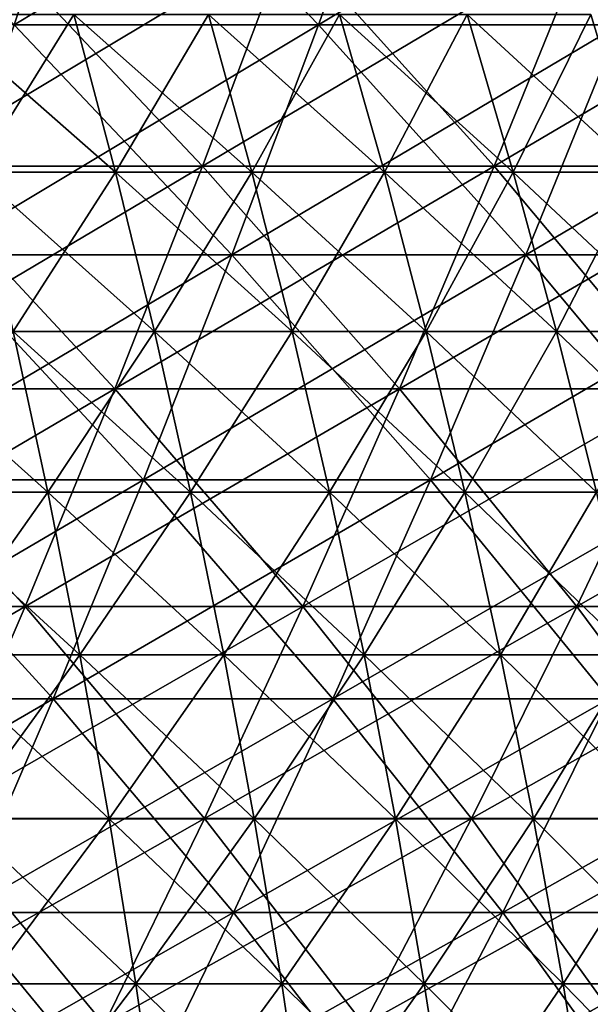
# Model space of a CAD drawing. Header units: millimetres. Extents: x -250 to 250, y -45 to 4150.
# Tile 617 of 656: x 58 to 68, y 3955 to 3972. Entities that reach past the tile are written whole.
import ezdxf

# ---------------------------------------------------------------- set-up
doc = ezdxf.new("R2010")
doc.units = ezdxf.units.MM
doc.header["$LTSCALE"] = 81.481481
for name, color, linetype in [('19', 7, 'CONTINUOUS'), ('20', 7, 'CONTINUOUS'), ('21', 7, 'CONTINUOUS'), ('22', 7, 'CONTINUOUS'), ('23', 7, 'CONTINUOUS'), ('24', 7, 'CONTINUOUS')]:
    doc.layers.add(name, color=color, linetype=linetype)

msp = doc.modelspace()

# ---------------------------------------------------------------- linework, layer by layer
at = {"layer": '19', "color": 7, "linetype": 'CONTINUOUS'}
for points in [[(58.172, 3971.493, -165.079), (53.06, 3971.493, -166.792), (59.468, 3975.402, -168.758), (58.172, 3971.493, -165.079)], [(59.468, 3975.402, -168.758), (53.06, 3971.493, -166.792), (54.243, 3975.402, -170.509), (59.468, 3975.402, -168.758)], [(63.228, 3971.493, -163.209), (58.172, 3971.493, -165.079), (64.637, 3975.402, -166.846), (63.228, 3971.493, -163.209)], [(64.637, 3975.402, -166.846), (58.172, 3971.493, -165.079), (59.468, 3975.402, -168.758), (64.637, 3975.402, -166.846)], [(68.224, 3971.493, -161.185), (63.228, 3971.493, -163.209), (69.744, 3975.402, -164.777), (68.224, 3971.493, -161.185)], [(69.744, 3975.402, -164.777), (63.228, 3971.493, -163.209), (64.637, 3975.402, -166.846), (69.744, 3975.402, -164.777)], [(61.788, 3967.67, -159.493), (56.847, 3967.67, -161.32), (63.228, 3971.493, -163.209), (61.788, 3967.67, -159.493)], [(63.228, 3971.493, -163.209), (56.847, 3967.67, -161.32), (58.172, 3971.493, -165.079), (63.228, 3971.493, -163.209)], [(66.67, 3967.67, -157.515), (61.788, 3967.67, -159.493), (68.224, 3971.493, -161.185), (66.67, 3967.67, -157.515)], [(68.224, 3971.493, -161.185), (61.788, 3967.67, -159.493), (63.228, 3971.493, -163.209), (68.224, 3971.493, -161.185)], [(71.489, 3967.67, -155.387), (66.67, 3967.67, -157.515), (73.155, 3971.493, -159.008), (71.489, 3967.67, -155.387)], [(73.155, 3971.493, -159.008), (66.67, 3967.67, -157.515), (68.224, 3971.493, -161.185), (73.155, 3971.493, -159.008)], [(60.318, 3963.936, -155.699), (55.495, 3963.936, -157.482), (61.788, 3967.67, -159.493), (60.318, 3963.936, -155.699)], [(61.788, 3967.67, -159.493), (55.495, 3963.936, -157.482), (56.847, 3967.67, -161.32), (61.788, 3967.67, -159.493)], [(65.084, 3963.936, -153.767), (60.318, 3963.936, -155.699), (66.67, 3967.67, -157.515), (65.084, 3963.936, -153.767)], [(66.67, 3967.67, -157.515), (60.318, 3963.936, -155.699), (61.788, 3967.67, -159.493), (66.67, 3967.67, -157.515)], [(69.788, 3963.936, -151.69), (65.084, 3963.936, -153.767), (71.489, 3967.67, -155.387), (69.788, 3963.936, -151.69)], [(71.489, 3967.67, -155.387), (65.084, 3963.936, -153.767), (66.67, 3967.67, -157.515), (71.489, 3967.67, -155.387)], [(58.819, 3960.293, -151.828), (54.115, 3960.293, -153.567), (60.318, 3963.936, -155.699), (58.819, 3960.293, -151.828)], [(60.318, 3963.936, -155.699), (54.115, 3960.293, -153.567), (55.495, 3963.936, -157.482), (60.318, 3963.936, -155.699)], [(63.466, 3960.293, -149.945), (58.819, 3960.293, -151.828), (65.084, 3963.936, -153.767), (63.466, 3960.293, -149.945)], [(65.084, 3963.936, -153.767), (58.819, 3960.293, -151.828), (60.318, 3963.936, -155.699), (65.084, 3963.936, -153.767)], [(68.054, 3960.293, -147.919), (63.466, 3960.293, -149.945), (69.788, 3963.936, -151.69), (68.054, 3960.293, -147.919)], [(69.788, 3963.936, -151.69), (63.466, 3960.293, -149.945), (65.084, 3963.936, -153.767), (69.788, 3963.936, -151.69)], [(57.29, 3956.743, -147.884), (52.709, 3956.743, -149.578), (58.819, 3960.293, -151.828), (57.29, 3956.743, -147.884)], [(58.819, 3960.293, -151.828), (52.709, 3956.743, -149.578), (54.115, 3960.293, -153.567), (58.819, 3960.293, -151.828)], [(61.817, 3956.743, -146.049), (57.29, 3956.743, -147.884), (63.466, 3960.293, -149.945), (61.817, 3956.743, -146.049)], [(63.466, 3960.293, -149.945), (57.29, 3956.743, -147.884), (58.819, 3960.293, -151.828), (63.466, 3960.293, -149.945)], [(66.286, 3956.743, -144.076), (61.817, 3956.743, -146.049), (68.054, 3960.293, -147.919), (66.286, 3956.743, -144.076)], [(68.054, 3960.293, -147.919), (61.817, 3956.743, -146.049), (63.466, 3960.293, -149.945), (68.054, 3960.293, -147.919)], [(70.691, 3956.743, -141.967), (66.286, 3956.743, -144.076), (72.577, 3960.293, -145.753), (70.691, 3956.743, -141.967)], [(72.577, 3960.293, -145.753), (66.286, 3956.743, -144.076), (68.054, 3960.293, -147.919), (72.577, 3960.293, -145.753)], [(60.138, 3953.287, -142.082), (55.734, 3953.287, -143.867), (61.817, 3956.743, -146.049), (60.138, 3953.287, -142.082)], [(61.817, 3956.743, -146.049), (55.734, 3953.287, -143.867), (57.29, 3956.743, -147.884), (61.817, 3956.743, -146.049)], [(64.485, 3953.287, -140.163), (60.138, 3953.287, -142.082), (66.286, 3956.743, -144.076), (64.485, 3953.287, -140.163)], [(66.286, 3956.743, -144.076), (60.138, 3953.287, -142.082), (61.817, 3956.743, -146.049), (66.286, 3956.743, -144.076)], [(68.771, 3953.287, -138.111), (64.485, 3953.287, -140.163), (70.691, 3956.743, -141.967), (68.771, 3953.287, -138.111)], [(70.691, 3956.743, -141.967), (64.485, 3953.287, -140.163), (66.286, 3956.743, -144.076), (70.691, 3956.743, -141.967)]]:
    msp.add_3dface(points, dxfattribs=at)
at = {"layer": '20', "color": 7, "linetype": 'CONTINUOUS'}
for points in [[(54.243, 3975.402, 170.509), (58.172, 3971.493, 165.079), (59.468, 3975.402, 168.758), (54.243, 3975.402, 170.509)], [(58.172, 3971.493, 165.079), (63.228, 3971.493, 163.209), (59.468, 3975.402, 168.758), (58.172, 3971.493, 165.079)], [(59.468, 3975.402, 168.758), (63.228, 3971.493, 163.209), (64.637, 3975.402, 166.846), (59.468, 3975.402, 168.758)], [(63.228, 3971.493, 163.209), (68.224, 3971.493, 161.185), (64.637, 3975.402, 166.846), (63.228, 3971.493, 163.209)], [(64.637, 3975.402, 166.846), (68.224, 3971.493, 161.185), (69.744, 3975.402, 164.777), (64.637, 3975.402, 166.846)], [(56.847, 3967.67, 161.32), (61.788, 3967.67, 159.493), (58.172, 3971.493, 165.079), (56.847, 3967.67, 161.32)], [(58.172, 3971.493, 165.079), (61.788, 3967.67, 159.493), (63.228, 3971.493, 163.209), (58.172, 3971.493, 165.079)], [(61.788, 3967.67, 159.493), (66.67, 3967.67, 157.515), (63.228, 3971.493, 163.209), (61.788, 3967.67, 159.493)], [(63.228, 3971.493, 163.209), (66.67, 3967.67, 157.515), (68.224, 3971.493, 161.185), (63.228, 3971.493, 163.209)], [(66.67, 3967.67, 157.515), (71.489, 3967.67, 155.387), (68.224, 3971.493, 161.185), (66.67, 3967.67, 157.515)], [(55.495, 3963.936, 157.482), (60.318, 3963.936, 155.699), (56.847, 3967.67, 161.32), (55.495, 3963.936, 157.482)], [(56.847, 3967.67, 161.32), (60.318, 3963.936, 155.699), (61.788, 3967.67, 159.493), (56.847, 3967.67, 161.32)], [(60.318, 3963.936, 155.699), (65.084, 3963.936, 153.767), (61.788, 3967.67, 159.493), (60.318, 3963.936, 155.699)], [(61.788, 3967.67, 159.493), (65.084, 3963.936, 153.767), (66.67, 3967.67, 157.515), (61.788, 3967.67, 159.493)], [(65.084, 3963.936, 153.767), (69.788, 3963.936, 151.69), (66.67, 3967.67, 157.515), (65.084, 3963.936, 153.767)], [(66.67, 3967.67, 157.515), (69.788, 3963.936, 151.69), (71.489, 3967.67, 155.387), (66.67, 3967.67, 157.515)], [(54.115, 3960.293, 153.567), (58.819, 3960.293, 151.828), (55.495, 3963.936, 157.482), (54.115, 3960.293, 153.567)], [(55.495, 3963.936, 157.482), (58.819, 3960.293, 151.828), (60.318, 3963.936, 155.699), (55.495, 3963.936, 157.482)], [(58.819, 3960.293, 151.828), (63.466, 3960.293, 149.945), (60.318, 3963.936, 155.699), (58.819, 3960.293, 151.828)], [(60.318, 3963.936, 155.699), (63.466, 3960.293, 149.945), (65.084, 3963.936, 153.767), (60.318, 3963.936, 155.699)], [(63.466, 3960.293, 149.945), (68.054, 3960.293, 147.919), (65.084, 3963.936, 153.767), (63.466, 3960.293, 149.945)], [(65.084, 3963.936, 153.767), (68.054, 3960.293, 147.919), (69.788, 3963.936, 151.69), (65.084, 3963.936, 153.767)], [(54.115, 3960.293, 153.567), (57.29, 3956.743, 147.884), (58.819, 3960.293, 151.828), (54.115, 3960.293, 153.567)], [(57.29, 3956.743, 147.884), (61.817, 3956.743, 146.049), (58.819, 3960.293, 151.828), (57.29, 3956.743, 147.884)], [(58.819, 3960.293, 151.828), (61.817, 3956.743, 146.049), (63.466, 3960.293, 149.945), (58.819, 3960.293, 151.828)], [(61.817, 3956.743, 146.049), (66.286, 3956.743, 144.076), (63.466, 3960.293, 149.945), (61.817, 3956.743, 146.049)], [(63.466, 3960.293, 149.945), (66.286, 3956.743, 144.076), (68.054, 3960.293, 147.919), (63.466, 3960.293, 149.945)], [(66.286, 3956.743, 144.076), (70.691, 3956.743, 141.967), (68.054, 3960.293, 147.919), (66.286, 3956.743, 144.076)], [(55.734, 3953.287, 143.867), (60.138, 3953.287, 142.082), (57.29, 3956.743, 147.884), (55.734, 3953.287, 143.867)], [(57.29, 3956.743, 147.884), (60.138, 3953.287, 142.082), (61.817, 3956.743, 146.049), (57.29, 3956.743, 147.884)], [(60.138, 3953.287, 142.082), (64.485, 3953.287, 140.163), (61.817, 3956.743, 146.049), (60.138, 3953.287, 142.082)], [(61.817, 3956.743, 146.049), (64.485, 3953.287, 140.163), (66.286, 3956.743, 144.076), (61.817, 3956.743, 146.049)], [(64.485, 3953.287, 140.163), (68.771, 3953.287, 138.111), (66.286, 3956.743, 144.076), (64.485, 3953.287, 140.163)], [(66.286, 3956.743, 144.076), (68.771, 3953.287, 138.111), (70.691, 3956.743, 141.967), (66.286, 3956.743, 144.076)]]:
    msp.add_3dface(points, dxfattribs=at)
at = {"layer": '21', "color": 7, "linetype": 'CONTINUOUS'}
for points in [[(61.301, 3969.147, 158.236), (56.399, 3969.147, 160.048), (62.729, 3972.939, 161.922), (61.301, 3969.147, 158.236)], [(62.729, 3972.939, 161.922), (56.399, 3969.147, 160.048), (57.713, 3972.939, 163.777), (62.729, 3972.939, 161.922)], [(66.145, 3969.147, 156.273), (61.301, 3969.147, 158.236), (67.685, 3972.939, 159.913), (66.145, 3969.147, 156.273)], [(67.685, 3972.939, 159.913), (61.301, 3969.147, 158.236), (62.729, 3972.939, 161.922), (67.685, 3972.939, 159.913)], [(70.926, 3969.147, 154.162), (66.145, 3969.147, 156.273), (72.578, 3972.939, 157.753), (70.926, 3969.147, 154.162)], [(72.578, 3972.939, 157.753), (66.145, 3969.147, 156.273), (67.685, 3972.939, 159.913), (72.578, 3972.939, 157.753)], [(59.843, 3965.444, 154.473), (55.058, 3965.444, 156.242), (61.301, 3969.147, 158.236), (59.843, 3965.444, 154.473)], [(61.301, 3969.147, 158.236), (55.058, 3965.444, 156.242), (56.399, 3969.147, 160.048), (61.301, 3969.147, 158.236)], [(64.572, 3965.444, 152.556), (59.843, 3965.444, 154.473), (66.145, 3969.147, 156.273), (64.572, 3965.444, 152.556)], [(66.145, 3969.147, 156.273), (59.843, 3965.444, 154.473), (61.301, 3969.147, 158.236), (66.145, 3969.147, 156.273)], [(69.239, 3965.444, 150.496), (64.572, 3965.444, 152.556), (70.926, 3969.147, 154.162), (69.239, 3965.444, 150.496)], [(70.926, 3969.147, 154.162), (64.572, 3965.444, 152.556), (66.145, 3969.147, 156.273), (70.926, 3969.147, 154.162)], [(58.356, 3961.83, 150.634), (53.689, 3961.83, 152.36), (59.843, 3965.444, 154.473), (58.356, 3961.83, 150.634)], [(59.843, 3965.444, 154.473), (53.689, 3961.83, 152.36), (55.058, 3965.444, 156.242), (59.843, 3965.444, 154.473)], [(62.967, 3961.83, 148.766), (58.356, 3961.83, 150.634), (64.572, 3965.444, 152.556), (62.967, 3961.83, 148.766)], [(64.572, 3965.444, 152.556), (58.356, 3961.83, 150.634), (59.843, 3965.444, 154.473), (64.572, 3965.444, 152.556)], [(67.518, 3961.83, 146.756), (62.967, 3961.83, 148.766), (69.239, 3965.444, 150.496), (67.518, 3961.83, 146.756)], [(69.239, 3965.444, 150.496), (62.967, 3961.83, 148.766), (64.572, 3965.444, 152.556), (69.239, 3965.444, 150.496)], [(72.006, 3961.83, 144.607), (67.518, 3961.83, 146.756), (73.841, 3965.444, 148.292), (72.006, 3961.83, 144.607)], [(73.841, 3965.444, 148.292), (67.518, 3961.83, 146.756), (69.239, 3965.444, 150.496), (73.841, 3965.444, 148.292)], [(56.84, 3958.308, 146.722), (52.295, 3958.308, 148.403), (58.356, 3961.83, 150.634), (56.84, 3958.308, 146.722)], [(58.356, 3961.83, 150.634), (52.295, 3958.308, 148.403), (53.689, 3961.83, 152.36), (58.356, 3961.83, 150.634)], [(61.332, 3958.308, 144.902), (56.84, 3958.308, 146.722), (62.967, 3961.83, 148.766), (61.332, 3958.308, 144.902)], [(62.967, 3961.83, 148.766), (56.84, 3958.308, 146.722), (58.356, 3961.83, 150.634), (62.967, 3961.83, 148.766)], [(65.765, 3958.308, 142.945), (61.332, 3958.308, 144.902), (67.518, 3961.83, 146.756), (65.765, 3958.308, 142.945)], [(67.518, 3961.83, 146.756), (61.332, 3958.308, 144.902), (62.967, 3961.83, 148.766), (67.518, 3961.83, 146.756)], [(70.136, 3958.308, 140.852), (65.765, 3958.308, 142.945), (72.006, 3961.83, 144.607), (70.136, 3958.308, 140.852)], [(72.006, 3961.83, 144.607), (65.765, 3958.308, 142.945), (67.518, 3961.83, 146.756), (72.006, 3961.83, 144.607)], [(59.667, 3954.88, 140.968), (55.297, 3954.88, 142.739), (61.332, 3958.308, 144.902), (59.667, 3954.88, 140.968)], [(61.332, 3958.308, 144.902), (55.297, 3954.88, 142.739), (56.84, 3958.308, 146.722), (61.332, 3958.308, 144.902)], [(63.979, 3954.88, 139.064), (59.667, 3954.88, 140.968), (65.765, 3958.308, 142.945), (63.979, 3954.88, 139.064)], [(65.765, 3958.308, 142.945), (59.667, 3954.88, 140.968), (61.332, 3958.308, 144.902), (65.765, 3958.308, 142.945)], [(68.232, 3954.88, 137.027), (63.979, 3954.88, 139.064), (70.136, 3958.308, 140.852), (68.232, 3954.88, 137.027)], [(70.136, 3958.308, 140.852), (63.979, 3954.88, 139.064), (65.765, 3958.308, 142.945), (70.136, 3958.308, 140.852)]]:
    msp.add_3dface(points, dxfattribs=at)
at = {"layer": '22', "color": 7, "linetype": 'CONTINUOUS'}
for points in [[(56.399, 3969.147, -160.048), (61.301, 3969.147, -158.236), (57.713, 3972.939, -163.777), (56.399, 3969.147, -160.048)], [(57.713, 3972.939, -163.777), (61.301, 3969.147, -158.236), (62.729, 3972.939, -161.922), (57.713, 3972.939, -163.777)], [(61.301, 3969.147, -158.236), (66.145, 3969.147, -156.273), (62.729, 3972.939, -161.922), (61.301, 3969.147, -158.236)], [(62.729, 3972.939, -161.922), (66.145, 3969.147, -156.273), (67.685, 3972.939, -159.913), (62.729, 3972.939, -161.922)], [(66.145, 3969.147, -156.273), (70.926, 3969.147, -154.162), (67.685, 3972.939, -159.913), (66.145, 3969.147, -156.273)], [(67.685, 3972.939, -159.913), (70.926, 3969.147, -154.162), (72.578, 3972.939, -157.753), (67.685, 3972.939, -159.913)], [(55.058, 3965.444, -156.242), (59.843, 3965.444, -154.473), (56.399, 3969.147, -160.048), (55.058, 3965.444, -156.242)], [(56.399, 3969.147, -160.048), (59.843, 3965.444, -154.473), (61.301, 3969.147, -158.236), (56.399, 3969.147, -160.048)], [(59.843, 3965.444, -154.473), (64.572, 3965.444, -152.556), (61.301, 3969.147, -158.236), (59.843, 3965.444, -154.473)], [(61.301, 3969.147, -158.236), (64.572, 3965.444, -152.556), (66.145, 3969.147, -156.273), (61.301, 3969.147, -158.236)], [(64.572, 3965.444, -152.556), (69.239, 3965.444, -150.496), (66.145, 3969.147, -156.273), (64.572, 3965.444, -152.556)], [(66.145, 3969.147, -156.273), (69.239, 3965.444, -150.496), (70.926, 3969.147, -154.162), (66.145, 3969.147, -156.273)], [(53.689, 3961.83, -152.36), (58.356, 3961.83, -150.634), (55.058, 3965.444, -156.242), (53.689, 3961.83, -152.36)], [(55.058, 3965.444, -156.242), (58.356, 3961.83, -150.634), (59.843, 3965.444, -154.473), (55.058, 3965.444, -156.242)], [(58.356, 3961.83, -150.634), (62.967, 3961.83, -148.766), (59.843, 3965.444, -154.473), (58.356, 3961.83, -150.634)], [(59.843, 3965.444, -154.473), (62.967, 3961.83, -148.766), (64.572, 3965.444, -152.556), (59.843, 3965.444, -154.473)], [(62.967, 3961.83, -148.766), (67.518, 3961.83, -146.756), (64.572, 3965.444, -152.556), (62.967, 3961.83, -148.766)], [(64.572, 3965.444, -152.556), (67.518, 3961.83, -146.756), (69.239, 3965.444, -150.496), (64.572, 3965.444, -152.556)], [(67.518, 3961.83, -146.756), (72.006, 3961.83, -144.607), (69.239, 3965.444, -150.496), (67.518, 3961.83, -146.756)], [(53.689, 3961.83, -152.36), (56.84, 3958.308, -146.722), (58.356, 3961.83, -150.634), (53.689, 3961.83, -152.36)], [(56.84, 3958.308, -146.722), (61.332, 3958.308, -144.902), (58.356, 3961.83, -150.634), (56.84, 3958.308, -146.722)], [(58.356, 3961.83, -150.634), (61.332, 3958.308, -144.902), (62.967, 3961.83, -148.766), (58.356, 3961.83, -150.634)], [(61.332, 3958.308, -144.902), (65.765, 3958.308, -142.945), (62.967, 3961.83, -148.766), (61.332, 3958.308, -144.902)], [(62.967, 3961.83, -148.766), (65.765, 3958.308, -142.945), (67.518, 3961.83, -146.756), (62.967, 3961.83, -148.766)], [(65.765, 3958.308, -142.945), (70.136, 3958.308, -140.852), (67.518, 3961.83, -146.756), (65.765, 3958.308, -142.945)], [(67.518, 3961.83, -146.756), (70.136, 3958.308, -140.852), (72.006, 3961.83, -144.607), (67.518, 3961.83, -146.756)], [(55.297, 3954.88, -142.739), (59.667, 3954.88, -140.968), (56.84, 3958.308, -146.722), (55.297, 3954.88, -142.739)], [(56.84, 3958.308, -146.722), (59.667, 3954.88, -140.968), (61.332, 3958.308, -144.902), (56.84, 3958.308, -146.722)], [(59.667, 3954.88, -140.968), (63.979, 3954.88, -139.064), (61.332, 3958.308, -144.902), (59.667, 3954.88, -140.968)], [(61.332, 3958.308, -144.902), (63.979, 3954.88, -139.064), (65.765, 3958.308, -142.945), (61.332, 3958.308, -144.902)], [(63.979, 3954.88, -139.064), (68.232, 3954.88, -137.027), (65.765, 3958.308, -142.945), (63.979, 3954.88, -139.064)], [(65.765, 3958.308, -142.945), (68.232, 3954.88, -137.027), (70.136, 3958.308, -140.852), (65.765, 3958.308, -142.945)]]:
    msp.add_3dface(points, dxfattribs=at)
at = {"layer": '23', "color": 7, "linetype": 'CONTINUOUS'}
for points in [[(57.536, 3969.049, 76.19), (59.855, 3969.049, 74.382), (56.871, 3971.668, 75.31), (57.536, 3969.049, 76.19)], [(56.871, 3971.668, 75.31), (59.855, 3969.049, 74.382), (59.164, 3971.668, 73.523), (56.871, 3971.668, 75.31)], [(59.855, 3969.049, 74.382), (62.117, 3969.049, 72.503), (59.164, 3971.668, 73.523), (59.855, 3969.049, 74.382)], [(59.164, 3971.668, 73.523), (62.117, 3969.049, 72.503), (61.4, 3971.668, 71.666), (59.164, 3971.668, 73.523)], [(62.117, 3969.049, 72.503), (64.32, 3969.049, 70.556), (61.4, 3971.668, 71.666), (62.117, 3969.049, 72.503)], [(61.4, 3971.668, 71.666), (64.32, 3969.049, 70.556), (63.578, 3971.668, 69.741), (61.4, 3971.668, 71.666)], [(64.32, 3969.049, 70.556), (66.462, 3969.049, 68.542), (63.578, 3971.668, 69.741), (64.32, 3969.049, 70.556)], [(63.578, 3971.668, 69.741), (66.462, 3969.049, 68.542), (65.695, 3971.668, 67.75), (63.578, 3971.668, 69.741)], [(66.462, 3969.049, 68.542), (68.542, 3969.049, 66.462), (65.695, 3971.668, 67.75), (66.462, 3969.049, 68.542)], [(65.695, 3971.668, 67.75), (68.542, 3969.049, 66.462), (67.75, 3971.668, 65.695), (65.695, 3971.668, 67.75)], [(58.156, 3966.401, 77.011), (60.5, 3966.401, 75.184), (57.536, 3969.049, 76.19), (58.156, 3966.401, 77.011)], [(57.536, 3969.049, 76.19), (60.5, 3966.401, 75.184), (59.855, 3969.049, 74.382), (57.536, 3969.049, 76.19)], [(60.5, 3966.401, 75.184), (62.787, 3966.401, 73.285), (59.855, 3969.049, 74.382), (60.5, 3966.401, 75.184)], [(59.855, 3969.049, 74.382), (62.787, 3966.401, 73.285), (62.117, 3969.049, 72.503), (59.855, 3969.049, 74.382)], [(62.787, 3966.401, 73.285), (65.014, 3966.401, 71.317), (62.117, 3969.049, 72.503), (62.787, 3966.401, 73.285)], [(62.117, 3969.049, 72.503), (65.014, 3966.401, 71.317), (64.32, 3969.049, 70.556), (62.117, 3969.049, 72.503)], [(65.014, 3966.401, 71.317), (67.179, 3966.401, 69.281), (64.32, 3969.049, 70.556), (65.014, 3966.401, 71.317)], [(64.32, 3969.049, 70.556), (67.179, 3966.401, 69.281), (66.462, 3969.049, 68.542), (64.32, 3969.049, 70.556)], [(67.179, 3966.401, 69.281), (69.281, 3966.401, 67.179), (66.462, 3969.049, 68.542), (67.179, 3966.401, 69.281)], [(66.462, 3969.049, 68.542), (69.281, 3966.401, 67.179), (68.542, 3969.049, 66.462), (66.462, 3969.049, 68.542)], [(56.31, 3963.726, 79.546), (58.733, 3963.726, 77.774), (55.757, 3966.401, 78.766), (56.31, 3963.726, 79.546)], [(55.757, 3966.401, 78.766), (58.733, 3963.726, 77.774), (58.156, 3966.401, 77.011), (55.757, 3966.401, 78.766)], [(58.733, 3963.726, 77.774), (61.1, 3963.726, 75.929), (58.156, 3966.401, 77.011), (58.733, 3963.726, 77.774)], [(58.156, 3966.401, 77.011), (61.1, 3963.726, 75.929), (60.5, 3966.401, 75.184), (58.156, 3966.401, 77.011)], [(61.1, 3963.726, 75.929), (63.409, 3963.726, 74.011), (60.5, 3966.401, 75.184), (61.1, 3963.726, 75.929)], [(60.5, 3966.401, 75.184), (63.409, 3963.726, 74.011), (62.787, 3966.401, 73.285), (60.5, 3966.401, 75.184)], [(63.409, 3963.726, 74.011), (65.658, 3963.726, 72.024), (62.787, 3966.401, 73.285), (63.409, 3963.726, 74.011)], [(62.787, 3966.401, 73.285), (65.658, 3963.726, 72.024), (65.014, 3966.401, 71.317), (62.787, 3966.401, 73.285)], [(65.658, 3963.726, 72.024), (67.845, 3963.726, 69.967), (65.014, 3966.401, 71.317), (65.658, 3963.726, 72.024)], [(65.014, 3966.401, 71.317), (67.845, 3963.726, 69.967), (67.179, 3966.401, 69.281), (65.014, 3966.401, 71.317)], [(67.845, 3963.726, 69.967), (69.967, 3963.726, 67.845), (67.179, 3966.401, 69.281), (67.845, 3963.726, 69.967)], [(67.179, 3966.401, 69.281), (69.967, 3963.726, 67.845), (69.281, 3966.401, 67.179), (67.179, 3966.401, 69.281)], [(56.819, 3961.025, 80.266), (59.264, 3961.025, 78.478), (56.31, 3963.726, 79.546), (56.819, 3961.025, 80.266)], [(56.31, 3963.726, 79.546), (59.264, 3961.025, 78.478), (58.733, 3963.726, 77.774), (56.31, 3963.726, 79.546)], [(59.264, 3961.025, 78.478), (61.653, 3961.025, 76.616), (58.733, 3963.726, 77.774), (59.264, 3961.025, 78.478)], [(58.733, 3963.726, 77.774), (61.653, 3961.025, 76.616), (61.1, 3963.726, 75.929), (58.733, 3963.726, 77.774)], [(61.653, 3961.025, 76.616), (63.983, 3961.025, 74.681), (61.1, 3963.726, 75.929), (61.653, 3961.025, 76.616)], [(61.1, 3963.726, 75.929), (63.983, 3961.025, 74.681), (63.409, 3963.726, 74.011), (61.1, 3963.726, 75.929)], [(63.983, 3961.025, 74.681), (66.252, 3961.025, 72.675), (63.409, 3963.726, 74.011), (63.983, 3961.025, 74.681)], [(63.409, 3963.726, 74.011), (66.252, 3961.025, 72.675), (65.658, 3963.726, 72.024), (63.409, 3963.726, 74.011)], [(66.252, 3961.025, 72.675), (68.459, 3961.025, 70.601), (65.658, 3963.726, 72.024), (66.252, 3961.025, 72.675)], [(65.658, 3963.726, 72.024), (68.459, 3961.025, 70.601), (67.845, 3963.726, 69.967), (65.658, 3963.726, 72.024)], [(57.286, 3958.301, 80.925), (59.751, 3958.301, 79.123), (56.819, 3961.025, 80.266), (57.286, 3958.301, 80.925)], [(56.819, 3961.025, 80.266), (59.751, 3958.301, 79.123), (59.264, 3961.025, 78.478), (56.819, 3961.025, 80.266)], [(59.751, 3958.301, 79.123), (62.159, 3958.301, 77.245), (59.264, 3961.025, 78.478), (59.751, 3958.301, 79.123)], [(59.264, 3961.025, 78.478), (62.159, 3958.301, 77.245), (61.653, 3961.025, 76.616), (59.264, 3961.025, 78.478)], [(62.159, 3958.301, 77.245), (64.508, 3958.301, 75.294), (61.653, 3961.025, 76.616), (62.159, 3958.301, 77.245)], [(61.653, 3961.025, 76.616), (64.508, 3958.301, 75.294), (63.983, 3961.025, 74.681), (61.653, 3961.025, 76.616)], [(64.508, 3958.301, 75.294), (66.796, 3958.301, 73.272), (63.983, 3961.025, 74.681), (64.508, 3958.301, 75.294)], [(63.983, 3961.025, 74.681), (66.796, 3958.301, 73.272), (66.252, 3961.025, 72.675), (63.983, 3961.025, 74.681)], [(66.796, 3958.301, 73.272), (69.021, 3958.301, 71.18), (66.252, 3961.025, 72.675), (66.796, 3958.301, 73.272)], [(66.252, 3961.025, 72.675), (69.021, 3958.301, 71.18), (68.459, 3961.025, 70.601), (66.252, 3961.025, 72.675)], [(57.709, 3955.556, 81.522), (60.192, 3955.556, 79.707), (57.286, 3958.301, 80.925), (57.709, 3955.556, 81.522)], [(57.286, 3958.301, 80.925), (60.192, 3955.556, 79.707), (59.751, 3958.301, 79.123), (57.286, 3958.301, 80.925)], [(60.192, 3955.556, 79.707), (62.618, 3955.556, 77.815), (59.751, 3958.301, 79.123), (60.192, 3955.556, 79.707)], [(59.751, 3958.301, 79.123), (62.618, 3955.556, 77.815), (62.159, 3958.301, 77.245), (59.751, 3958.301, 79.123)], [(62.618, 3955.556, 77.815), (64.984, 3955.556, 75.85), (62.159, 3958.301, 77.245), (62.618, 3955.556, 77.815)], [(62.159, 3958.301, 77.245), (64.984, 3955.556, 75.85), (64.508, 3958.301, 75.294), (62.159, 3958.301, 77.245)], [(64.984, 3955.556, 75.85), (67.289, 3955.556, 73.813), (64.508, 3958.301, 75.294), (64.984, 3955.556, 75.85)], [(64.508, 3958.301, 75.294), (67.289, 3955.556, 73.813), (66.796, 3958.301, 73.272), (64.508, 3958.301, 75.294)], [(67.289, 3955.556, 73.813), (69.53, 3955.556, 71.706), (66.796, 3958.301, 73.272), (67.289, 3955.556, 73.813)], [(66.796, 3958.301, 73.272), (69.53, 3955.556, 71.706), (69.021, 3958.301, 71.18), (66.796, 3958.301, 73.272)], [(58.087, 3952.791, 82.058), (60.587, 3952.791, 80.23), (57.709, 3955.556, 81.522), (58.087, 3952.791, 82.058)], [(57.709, 3955.556, 81.522), (60.587, 3952.791, 80.23), (60.192, 3955.556, 79.707), (57.709, 3955.556, 81.522)], [(60.587, 3952.791, 80.23), (63.029, 3952.791, 78.326), (60.192, 3955.556, 79.707), (60.587, 3952.791, 80.23)], [(60.192, 3955.556, 79.707), (63.029, 3952.791, 78.326), (62.618, 3955.556, 77.815), (60.192, 3955.556, 79.707)], [(63.029, 3952.791, 78.326), (65.411, 3952.791, 76.348), (62.618, 3955.556, 77.815), (63.029, 3952.791, 78.326)], [(62.618, 3955.556, 77.815), (65.411, 3952.791, 76.348), (64.984, 3955.556, 75.85), (62.618, 3955.556, 77.815)], [(65.411, 3952.791, 76.348), (67.731, 3952.791, 74.298), (64.984, 3955.556, 75.85), (65.411, 3952.791, 76.348)], [(64.984, 3955.556, 75.85), (67.731, 3952.791, 74.298), (67.289, 3955.556, 73.813), (64.984, 3955.556, 75.85)], [(67.731, 3952.791, 74.298), (69.987, 3952.791, 72.177), (67.289, 3955.556, 73.813), (67.731, 3952.791, 74.298)], [(67.289, 3955.556, 73.813), (69.987, 3952.791, 72.177), (69.53, 3955.556, 71.706), (67.289, 3955.556, 73.813)]]:
    msp.add_3dface(points, dxfattribs=at)
at = {"layer": '24', "color": 7, "linetype": 'CONTINUOUS'}
for points in [[(59.164, 3971.668, -73.523), (57.536, 3969.049, -76.19), (56.871, 3971.668, -75.31), (59.164, 3971.668, -73.523)], [(59.855, 3969.049, -74.382), (57.536, 3969.049, -76.19), (59.164, 3971.668, -73.523), (59.855, 3969.049, -74.382)], [(61.4, 3971.668, -71.666), (59.855, 3969.049, -74.382), (59.164, 3971.668, -73.523), (61.4, 3971.668, -71.666)], [(62.117, 3969.049, -72.503), (59.855, 3969.049, -74.382), (61.4, 3971.668, -71.666), (62.117, 3969.049, -72.503)], [(63.578, 3971.668, -69.741), (62.117, 3969.049, -72.503), (61.4, 3971.668, -71.666), (63.578, 3971.668, -69.741)], [(64.32, 3969.049, -70.556), (62.117, 3969.049, -72.503), (63.578, 3971.668, -69.741), (64.32, 3969.049, -70.556)], [(65.695, 3971.668, -67.75), (64.32, 3969.049, -70.556), (63.578, 3971.668, -69.741), (65.695, 3971.668, -67.75)], [(66.462, 3969.049, -68.542), (64.32, 3969.049, -70.556), (65.695, 3971.668, -67.75), (66.462, 3969.049, -68.542)], [(67.75, 3971.668, -65.695), (66.462, 3969.049, -68.542), (65.695, 3971.668, -67.75), (67.75, 3971.668, -65.695)], [(68.542, 3969.049, -66.462), (66.462, 3969.049, -68.542), (67.75, 3971.668, -65.695), (68.542, 3969.049, -66.462)], [(59.855, 3969.049, -74.382), (58.156, 3966.401, -77.011), (57.536, 3969.049, -76.19), (59.855, 3969.049, -74.382)], [(60.5, 3966.401, -75.184), (58.156, 3966.401, -77.011), (59.855, 3969.049, -74.382), (60.5, 3966.401, -75.184)], [(62.117, 3969.049, -72.503), (60.5, 3966.401, -75.184), (59.855, 3969.049, -74.382), (62.117, 3969.049, -72.503)], [(62.787, 3966.401, -73.285), (60.5, 3966.401, -75.184), (62.117, 3969.049, -72.503), (62.787, 3966.401, -73.285)], [(64.32, 3969.049, -70.556), (62.787, 3966.401, -73.285), (62.117, 3969.049, -72.503), (64.32, 3969.049, -70.556)], [(65.014, 3966.401, -71.317), (62.787, 3966.401, -73.285), (64.32, 3969.049, -70.556), (65.014, 3966.401, -71.317)], [(66.462, 3969.049, -68.542), (65.014, 3966.401, -71.317), (64.32, 3969.049, -70.556), (66.462, 3969.049, -68.542)], [(67.179, 3966.401, -69.281), (65.014, 3966.401, -71.317), (66.462, 3969.049, -68.542), (67.179, 3966.401, -69.281)], [(68.542, 3969.049, -66.462), (67.179, 3966.401, -69.281), (66.462, 3969.049, -68.542), (68.542, 3969.049, -66.462)], [(69.281, 3966.401, -67.179), (67.179, 3966.401, -69.281), (68.542, 3969.049, -66.462), (69.281, 3966.401, -67.179)], [(58.733, 3963.726, -77.774), (56.31, 3963.726, -79.546), (58.156, 3966.401, -77.011), (58.733, 3963.726, -77.774)], [(60.5, 3966.401, -75.184), (58.733, 3963.726, -77.774), (58.156, 3966.401, -77.011), (60.5, 3966.401, -75.184)], [(61.1, 3963.726, -75.929), (58.733, 3963.726, -77.774), (60.5, 3966.401, -75.184), (61.1, 3963.726, -75.929)], [(62.787, 3966.401, -73.285), (61.1, 3963.726, -75.929), (60.5, 3966.401, -75.184), (62.787, 3966.401, -73.285)], [(63.409, 3963.726, -74.011), (61.1, 3963.726, -75.929), (62.787, 3966.401, -73.285), (63.409, 3963.726, -74.011)], [(65.014, 3966.401, -71.317), (63.409, 3963.726, -74.011), (62.787, 3966.401, -73.285), (65.014, 3966.401, -71.317)], [(65.658, 3963.726, -72.024), (63.409, 3963.726, -74.011), (65.014, 3966.401, -71.317), (65.658, 3963.726, -72.024)], [(67.179, 3966.401, -69.281), (65.658, 3963.726, -72.024), (65.014, 3966.401, -71.317), (67.179, 3966.401, -69.281)], [(67.845, 3963.726, -69.967), (65.658, 3963.726, -72.024), (67.179, 3966.401, -69.281), (67.845, 3963.726, -69.967)], [(69.281, 3966.401, -67.179), (67.845, 3963.726, -69.967), (67.179, 3966.401, -69.281), (69.281, 3966.401, -67.179)], [(58.733, 3963.726, -77.774), (56.819, 3961.025, -80.266), (56.31, 3963.726, -79.546), (58.733, 3963.726, -77.774)], [(59.264, 3961.025, -78.478), (56.819, 3961.025, -80.266), (58.733, 3963.726, -77.774), (59.264, 3961.025, -78.478)], [(61.1, 3963.726, -75.929), (59.264, 3961.025, -78.478), (58.733, 3963.726, -77.774), (61.1, 3963.726, -75.929)], [(61.653, 3961.025, -76.616), (59.264, 3961.025, -78.478), (61.1, 3963.726, -75.929), (61.653, 3961.025, -76.616)], [(63.409, 3963.726, -74.011), (61.653, 3961.025, -76.616), (61.1, 3963.726, -75.929), (63.409, 3963.726, -74.011)], [(63.983, 3961.025, -74.681), (61.653, 3961.025, -76.616), (63.409, 3963.726, -74.011), (63.983, 3961.025, -74.681)], [(65.658, 3963.726, -72.024), (63.983, 3961.025, -74.681), (63.409, 3963.726, -74.011), (65.658, 3963.726, -72.024)], [(66.252, 3961.025, -72.675), (63.983, 3961.025, -74.681), (65.658, 3963.726, -72.024), (66.252, 3961.025, -72.675)], [(67.845, 3963.726, -69.967), (66.252, 3961.025, -72.675), (65.658, 3963.726, -72.024), (67.845, 3963.726, -69.967)], [(68.459, 3961.025, -70.601), (66.252, 3961.025, -72.675), (67.845, 3963.726, -69.967), (68.459, 3961.025, -70.601)], [(59.264, 3961.025, -78.478), (57.286, 3958.301, -80.925), (56.819, 3961.025, -80.266), (59.264, 3961.025, -78.478)], [(59.751, 3958.301, -79.123), (57.286, 3958.301, -80.925), (59.264, 3961.025, -78.478), (59.751, 3958.301, -79.123)], [(61.653, 3961.025, -76.616), (59.751, 3958.301, -79.123), (59.264, 3961.025, -78.478), (61.653, 3961.025, -76.616)], [(62.159, 3958.301, -77.245), (59.751, 3958.301, -79.123), (61.653, 3961.025, -76.616), (62.159, 3958.301, -77.245)], [(63.983, 3961.025, -74.681), (62.159, 3958.301, -77.245), (61.653, 3961.025, -76.616), (63.983, 3961.025, -74.681)], [(64.508, 3958.301, -75.294), (62.159, 3958.301, -77.245), (63.983, 3961.025, -74.681), (64.508, 3958.301, -75.294)], [(66.252, 3961.025, -72.675), (64.508, 3958.301, -75.294), (63.983, 3961.025, -74.681), (66.252, 3961.025, -72.675)], [(66.796, 3958.301, -73.272), (64.508, 3958.301, -75.294), (66.252, 3961.025, -72.675), (66.796, 3958.301, -73.272)], [(68.459, 3961.025, -70.601), (66.796, 3958.301, -73.272), (66.252, 3961.025, -72.675), (68.459, 3961.025, -70.601)], [(69.021, 3958.301, -71.18), (66.796, 3958.301, -73.272), (68.459, 3961.025, -70.601), (69.021, 3958.301, -71.18)], [(59.751, 3958.301, -79.123), (57.709, 3955.556, -81.522), (57.286, 3958.301, -80.925), (59.751, 3958.301, -79.123)], [(60.192, 3955.556, -79.707), (57.709, 3955.556, -81.522), (59.751, 3958.301, -79.123), (60.192, 3955.556, -79.707)], [(62.159, 3958.301, -77.245), (60.192, 3955.556, -79.707), (59.751, 3958.301, -79.123), (62.159, 3958.301, -77.245)], [(62.618, 3955.556, -77.815), (60.192, 3955.556, -79.707), (62.159, 3958.301, -77.245), (62.618, 3955.556, -77.815)], [(64.508, 3958.301, -75.294), (62.618, 3955.556, -77.815), (62.159, 3958.301, -77.245), (64.508, 3958.301, -75.294)], [(64.984, 3955.556, -75.85), (62.618, 3955.556, -77.815), (64.508, 3958.301, -75.294), (64.984, 3955.556, -75.85)], [(66.796, 3958.301, -73.272), (64.984, 3955.556, -75.85), (64.508, 3958.301, -75.294), (66.796, 3958.301, -73.272)], [(67.289, 3955.556, -73.813), (64.984, 3955.556, -75.85), (66.796, 3958.301, -73.272), (67.289, 3955.556, -73.813)], [(69.021, 3958.301, -71.18), (67.289, 3955.556, -73.813), (66.796, 3958.301, -73.272), (69.021, 3958.301, -71.18)], [(69.53, 3955.556, -71.706), (67.289, 3955.556, -73.813), (69.021, 3958.301, -71.18), (69.53, 3955.556, -71.706)], [(60.192, 3955.556, -79.707), (58.087, 3952.791, -82.058), (57.709, 3955.556, -81.522), (60.192, 3955.556, -79.707)], [(60.587, 3952.791, -80.23), (58.087, 3952.791, -82.058), (60.192, 3955.556, -79.707), (60.587, 3952.791, -80.23)], [(62.618, 3955.556, -77.815), (60.587, 3952.791, -80.23), (60.192, 3955.556, -79.707), (62.618, 3955.556, -77.815)], [(63.029, 3952.791, -78.326), (60.587, 3952.791, -80.23), (62.618, 3955.556, -77.815), (63.029, 3952.791, -78.326)], [(64.984, 3955.556, -75.85), (63.029, 3952.791, -78.326), (62.618, 3955.556, -77.815), (64.984, 3955.556, -75.85)], [(65.411, 3952.791, -76.348), (63.029, 3952.791, -78.326), (64.984, 3955.556, -75.85), (65.411, 3952.791, -76.348)], [(67.289, 3955.556, -73.813), (65.411, 3952.791, -76.348), (64.984, 3955.556, -75.85), (67.289, 3955.556, -73.813)], [(67.731, 3952.791, -74.298), (65.411, 3952.791, -76.348), (67.289, 3955.556, -73.813), (67.731, 3952.791, -74.298)], [(69.53, 3955.556, -71.706), (67.731, 3952.791, -74.298), (67.289, 3955.556, -73.813), (69.53, 3955.556, -71.706)], [(69.987, 3952.791, -72.177), (67.731, 3952.791, -74.298), (69.53, 3955.556, -71.706), (69.987, 3952.791, -72.177)]]:
    msp.add_3dface(points, dxfattribs=at)

doc.saveas('drawing.dxf')
